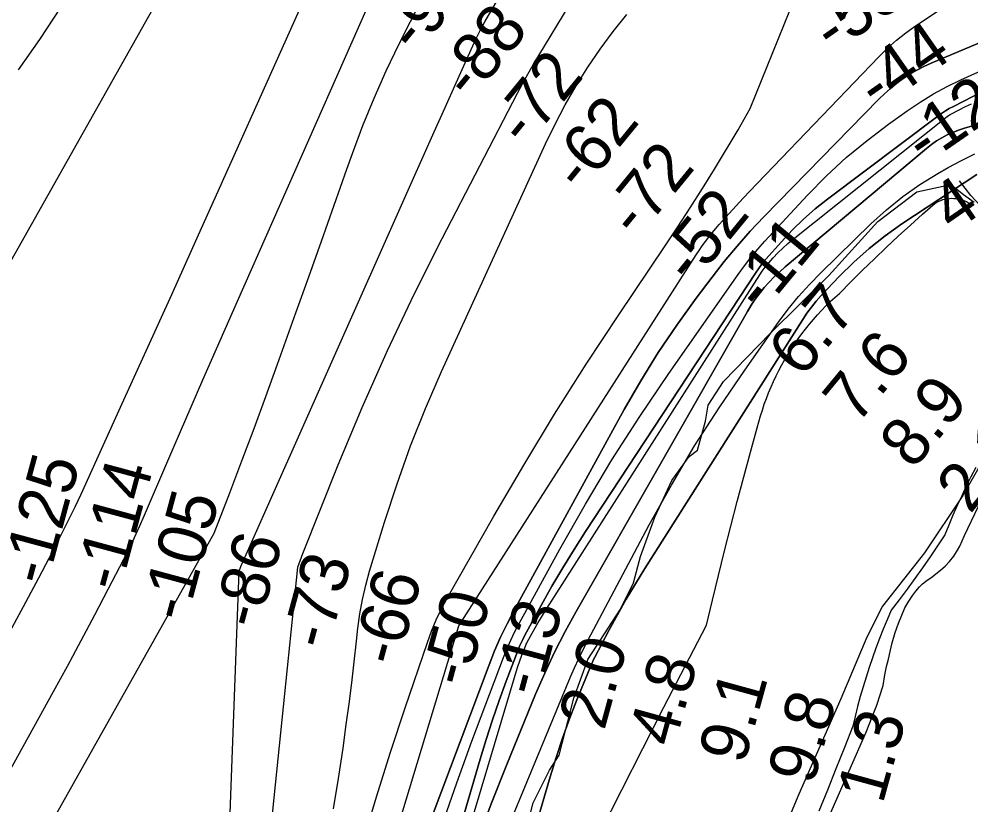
# Model space of a CAD drawing. Extents: x 3683402 to 3721514, y 487807 to 513565.
# Drawn here: x 3711901 to 3713223, y 502709 to 503800 of the extents above; entities that cross this region are included whole.
import ezdxf

# ---------------------------------------------------------------- set-up
doc = ezdxf.new("R2010")
doc.units = 0
for name, color, linetype in [('V-BORW-LINE', 7, 'Continuous'), ('V-RIVR-EDGE', 7, 'Continuous'), ('V-RIVR-RANG', 7, 'Continuous'), ('V-SITE-VEGE', 7, 'Continuous'), ('V-TOPO-DPTH', 7, 'Continuous'), ('V-TOPO-MAJR', 7, 'Continuous'), ('V-TOPO-MINR', 7, 'Continuous'), ('V-TOPO-SHOR', 7, 'Continuous'), ('V-TOPO-WATR', 7, 'Continuous')]:
    doc.layers.add(name, color=color, linetype=linetype)

msp = doc.modelspace()

# ---------------------------------------------------------------- linework, layer by layer
at = {"layer": 'V-BORW-LINE'}
msp.add_lwpolyline([(3713278.8, 503255.4), (3713212.2, 503138.9), (3713158.7, 503059.3), (3713100.4, 502985), (3713078.7, 502942.2), (3713042.7, 502856.3), (3712984.3, 502724.2), (3712925.1, 502582.1), (3712862.6, 502472.7), (3712814, 502340.5), (3712777.5, 502196.8), (3712743.3, 502106)], dxfattribs=at)
at = {"layer": 'V-RIVR-EDGE'}
msp.add_lwpolyline([(3712585.5, 502593), (3712615.2, 502711.8), (3712638.1, 502757.3), (3712651.4, 502778.3), (3712672, 502857.5), (3712691.4, 502910.9), (3712736.6, 502981), (3712754.7, 503017.6), (3712764.4, 503054.2), (3712784.3, 503108.8), (3712807.8, 503159.7), (3712831.9, 503192.7), (3712843.4, 503201.7), (3712854.9, 503241.9), (3712858.5, 503264.1), (3712879.6, 503297), (3712945.2, 503364.1), (3713025.9, 503444.4), (3713093.9, 503519.2), (3713148, 503560.5), (3713195.5, 503570.6), (3713212.8, 503556.8), (3713227.8, 503545.9)], dxfattribs=at)
at = {"layer": 'V-SITE-VEGE'}
for points in [[(3712709.5, 502672.5), (3712738.5, 502729.9), (3712767.7, 502787.3), (3712797, 502844.6), (3712826.5, 502901.8), (3712856.1, 502958.9), (3712864.3, 502993.3), (3712872.6, 503027.7), (3712881.2, 503062), (3712889.9, 503096.2), (3712898.8, 503130.5), (3712907.9, 503164.6), (3712917.2, 503198.7), (3712926.6, 503232.8), (3712928.8, 503241.1), (3712931.1, 503249.3), (3712933.7, 503257.4), (3712936.4, 503265.5), (3712939.3, 503273.6), (3712942.4, 503281.5), (3712945.7, 503289.4), (3712949.2, 503297.2), (3712952.9, 503304.9), (3712956.7, 503312.5), (3712960.7, 503320.1), (3712964.9, 503327.5), (3712969.3, 503334.9), (3712973.8, 503342.1), (3712978.5, 503349.2), (3712983.4, 503356.3), (3712988.4, 503363.2), (3712993.6, 503369.9), (3712999, 503376.6), (3713004.5, 503383.1), (3713010.1, 503389.5), (3713015.9, 503395.8), (3713021.9, 503401.9), (3713028, 503407.9), (3713034.2, 503413.7), (3713040.6, 503419.4), (3713056.7, 503435.6), (3713072.9, 503451.7), (3713089.3, 503467.6), (3713105.8, 503483.3), (3713122.5, 503498.9), (3713139.3, 503514.3), (3713156.3, 503529.6), (3713173.5, 503544.6), (3713176.1, 503546.1), (3713178.8, 503547.5), (3713181.6, 503548.6), (3713184.5, 503549.6), (3713187.5, 503550.3), (3713190.5, 503550.9), (3713193.5, 503551.2), (3713196.5, 503551.4), (3713199.6, 503551.3), (3713202.6, 503551.1), (3713205.6, 503550.6), (3713208.6, 503549.9), (3713211.5, 503549.1), (3713214.4, 503548), (3713217.1, 503546.8)], [(3713217.1, 503546.8), (3713219.8, 503545.3), (3713222.4, 503543.7), (3713224.9, 503542)], [(3713230, 503177.8), (3713223.3, 503164.7)], [(3713223.3, 503164.7), (3713216.8, 503151.5), (3713210.5, 503138.2), (3713204.4, 503124.7), (3713198.4, 503111.3), (3713192.6, 503097.7), (3713187, 503084.1), (3713177, 503068.7), (3713166.7, 503053.5), (3713156.3, 503038.4), (3713145.6, 503023.4), (3713134.8, 503008.6), (3713123.8, 502993.9), (3713112.6, 502979.3), (3713107, 502966.3), (3713101.5, 502953.2), (3713096.4, 502940), (3713091.4, 502926.8), (3713086.6, 502913.4), (3713082, 502900), (3713077.7, 502886.5), (3713073.5, 502873), (3713069.6, 502859.4), (3713065.9, 502845.7), (3713062.4, 502832), (3713059.1, 502818.2), (3713047.6, 502788.6), (3713035.9, 502759), (3713024, 502729.6), (3713011.9, 502700.2)]]:
    msp.add_lwpolyline(points, dxfattribs=at)
at = {"layer": 'V-TOPO-DPTH'}
for points in [[(3713485.7, 503873.3), (3713168.3, 503739.3), (3713158.1, 503734.6), (3713148.2, 503729.5), (3713138.6, 503723.8), (3713129.3, 503717.7), (3713120.3, 503711.1), (3713111.6, 503704.1), (3713103.3, 503696.7), (3713095.2, 503688.9), (3712935.8, 503525.9), (3712916.9, 503505.7), (3712898.5, 503485.1), (3712880.8, 503463.8), (3712863.8, 503442), (3712841.6, 503412.7), (3712814.8, 503375.3), (3712789, 503337.3), (3712764.9, 503298.1), (3712741.9, 503258.3), (3712588.6, 502978.6), (3712579.1, 502960.3), (3712570, 502941.8), (3712561.8, 502922.9), (3712554.1, 502903.7), (3712433.3, 502582.9)], [(3712433.3, 502582.9), (3712554.1, 502903.7), (3712561.8, 502922.9), (3712570, 502941.8), (3712579.1, 502960.3), (3712588.6, 502978.6), (3712741.9, 503258.3), (3712764.9, 503298.1), (3712789, 503337.3), (3712814.8, 503375.3), (3712841.6, 503412.7), (3712863.8, 503442), (3712880.8, 503463.8), (3712898.5, 503485.1), (3712916.9, 503505.7), (3712935.8, 503525.9), (3713095.2, 503688.9), (3713103.3, 503696.7), (3713111.6, 503704.1), (3713120.3, 503711.1), (3713129.3, 503717.7), (3713138.6, 503723.8), (3713148.2, 503729.5), (3713158.1, 503734.6), (3713168.3, 503739.3), (3713485.7, 503873.3)], [(3712489.2, 502681.2), (3712509.3, 502739.7), (3712530.4, 502797.8), (3712574.3, 502914), (3712579.1, 502926.1), (3712584.3, 502938), (3712590, 502949.7), (3712596, 502961.2), (3712652.4, 503064.4), (3712687.9, 503126.7), (3712724.7, 503188.3), (3712763.6, 503248.6), (3712803.7, 503308), (3712900.1, 503445.7), (3712908.8, 503457.6), (3712917.8, 503469.3), (3712927.3, 503480.6), (3712937.2, 503491.7), (3712996.5, 503555.8), (3713022.8, 503582.5), (3713050.2, 503608.1), (3713079, 503631.9), (3713108.9, 503654.6), (3713135, 503673.1), (3713152.9, 503685.1), (3713171.2, 503696.3), (3713190.2, 503706.5), (3713209.5, 503715.9), (3713337.5, 503773.6)], [(3712489.2, 502681.2), (3712509.3, 502739.7), (3712530.4, 502797.8), (3712574.3, 502914), (3712579.1, 502926.1), (3712584.3, 502938), (3712590, 502949.7), (3712596, 502961.2), (3712652.4, 503064.4), (3712687.9, 503126.7), (3712724.7, 503188.3), (3712763.6, 503248.6), (3712803.7, 503308), (3712900.1, 503445.7), (3712908.8, 503457.6), (3712917.8, 503469.3), (3712927.3, 503480.6), (3712937.2, 503491.7), (3712996.5, 503555.8), (3713022.8, 503582.5), (3713050.2, 503608.1), (3713079, 503631.9), (3713108.9, 503654.6), (3713135, 503673.1), (3713152.9, 503685.1), (3713171.2, 503696.3), (3713190.2, 503706.5), (3713209.5, 503715.9), (3713337.5, 503773.6)], [(3712451.9, 502465.9), (3712541.7, 502772.7), (3712550.1, 502800), (3712558.8, 502827.2), (3712568.2, 502854.1), (3712578, 502880.9), (3712594.5, 502924.3), (3712596.5, 502929.3), (3712598.6, 502934.2), (3712600.9, 502939), (3712603.4, 502943.8), (3712626.9, 502986.7), (3712641.5, 503012.7), (3712656.5, 503038.4), (3712672.2, 503063.8), (3712688.2, 503088.9), (3712924.9, 503448.8), (3712928.1, 503453.5), (3712931.4, 503458.1), (3712935, 503462.6), (3712938.7, 503466.9), (3712960.1, 503491.2), (3712975.1, 503507.2), (3712990.6, 503522.5), (3713007.1, 503536.8), (3713024.2, 503550.4), (3713177.4, 503665.5), (3713182.6, 503669.2), (3713187.9, 503672.7), (3713193.3, 503675.9), (3713198.9, 503679), (3713253.8, 503707.3)], [(3713253.8, 503707.3), (3713198.9, 503679), (3713193.3, 503675.9), (3713187.9, 503672.7), (3713182.6, 503669.2), (3713177.4, 503665.5), (3713024.2, 503550.4), (3713007.1, 503536.8), (3712990.6, 503522.5), (3712975.1, 503507.2), (3712960.1, 503491.2), (3712938.7, 503466.9), (3712935, 503462.6), (3712931.4, 503458.1), (3712928.1, 503453.5), (3712924.9, 503448.8), (3712688.2, 503088.9), (3712672.2, 503063.8), (3712656.5, 503038.4), (3712641.5, 503012.7), (3712626.9, 502986.7), (3712603.4, 502943.8), (3712600.9, 502939), (3712598.6, 502934.2), (3712596.5, 502929.3), (3712594.5, 502924.3), (3712578, 502880.9), (3712568.2, 502854.1), (3712558.8, 502827.2), (3712550.1, 502800), (3712541.7, 502772.7), (3712451.9, 502465.9)], [(3713322.7, 503676.7), (3713222.4, 503651.2), (3713214.2, 503648.9), (3713206, 503646.2), (3713198.1, 503643), (3713190.3, 503639.4), (3713182.8, 503635.4), (3713175.5, 503631), (3713168.5, 503626.1), (3713161.7, 503620.8), (3712965.4, 503456.3), (3712957.8, 503449.5), (3712950.3, 503442.5), (3712943.2, 503435.1), (3712936.4, 503427.5), (3712930, 503419.6), (3712923.9, 503411.4), (3712918.2, 503402.9), (3712912.9, 503394.1), (3712675, 502977.8), (3712659.7, 502949.7), (3712645.1, 502921.2), (3712631.6, 502892.2), (3712618.8, 502862.8), (3712578.8, 502765.3), (3712557.1, 502710.5), (3712536.5, 502655.4)], [(3712536.5, 502655.4), (3712557.1, 502710.5), (3712578.8, 502765.3), (3712618.8, 502862.8), (3712631.6, 502892.2), (3712645.1, 502921.2), (3712659.7, 502949.7), (3712675, 502977.8), (3712912.9, 503394.1), (3712918.2, 503402.9), (3712923.9, 503411.4), (3712930, 503419.6), (3712936.4, 503427.5), (3712943.2, 503435.1), (3712950.3, 503442.5), (3712957.8, 503449.5), (3712965.4, 503456.3), (3713161.7, 503620.8), (3713168.5, 503626.1), (3713175.5, 503631), (3713182.8, 503635.4), (3713190.3, 503639.4), (3713198.1, 503643), (3713206, 503646.2), (3713214.2, 503648.9), (3713222.4, 503651.2), (3713322.7, 503676.7)], [(3713231.5, 503584.5), (3713127.6, 503516), (3713104.3, 503499.5), (3713081.9, 503481.9), (3713060.7, 503462.8), (3713040.4, 503442.7), (3713015.4, 503416.3), (3713008.4, 503408.5), (3713001.8, 503400.4), (3712995.6, 503392), (3712989.7, 503383.3), (3712770.4, 503037.2), (3712757.4, 503016.1), (3712744.7, 502994.8), (3712732.5, 502973.1), (3712720.6, 502951.3), (3712701.1, 502914.4), (3712699.3, 502910.9), (3712697.6, 502907.3), (3712696, 502903.6), (3712694.4, 502900), (3712676.1, 502854.9), (3712665.9, 502828.5), (3712656.2, 502801.9), (3712647.3, 502775.1), (3712639, 502748.1), (3712548.4, 502437.9)]]:
    msp.add_lwpolyline(points, dxfattribs=at)
at = {"layer": 'V-TOPO-MAJR'}
for points in [[(3712366.1, 502474.7), (3712512.1, 502957.8), (3712841.8, 503472.7), (3712846, 503479.1), (3712850.3, 503485.3), (3712854.8, 503491.5), (3712859.4, 503497.6), (3712864.1, 503503.5), (3712869, 503509.4), (3712873.9, 503515.1), (3712879, 503520.8), (3712887.8, 503530.5), (3712897.3, 503541), (3712906.9, 503551.4), (3712916.6, 503561.7), (3712926.4, 503571.9), (3713095.6, 503748.1), (3713107.5, 503759.7), (3713119.9, 503770.8), (3713132.9, 503781), (3713146.5, 503790.7), (3713353.2, 503928.3)], [(3711895.3, 502593.1), (3712172.4, 503086.2), (3712194.1, 503142.6), (3712211, 503187.1), (3712227.8, 503231.7), (3712244.2, 503276.4), (3712260.4, 503321.2), (3712285.9, 503392.4), (3712303.7, 503442.3), (3712321.4, 503492.1), (3712339.1, 503542), (3712356.7, 503591.9), (3712364.4, 503613.5), (3712378.9, 503652.3), (3712394.4, 503690.7), (3712411.3, 503728.4), (3712429.2, 503765.7), (3712460.9, 503828.6)]]:
    msp.add_lwpolyline(points, dxfattribs=at)
at = {"layer": 'V-TOPO-MINR'}
for points in [[(3711900.6, 503729.6), (3711930.1, 503772.1), (3712106.3, 504040.2)], [(3711872.9, 503434.7), (3712199.2, 504013.7)], [(3711824.7, 502641.4), (3711949.4, 502866.5), (3711968.8, 502901.8), (3711987.9, 502937.2), (3712006.8, 502972.9), (3712025.4, 503008.6), (3712046.8, 503050.1), (3712054.4, 503065.2), (3712061.8, 503080.4), (3712068.8, 503095.8), (3712075.7, 503111.3), (3712109.3, 503189.9), (3712132.9, 503244.8), (3712156.6, 503299.5), (3712180.5, 503354.2), (3712204.6, 503408.8), (3712403.1, 503857), (3712408.9, 503869.7), (3712414.9, 503882.3), (3712421.2, 503894.7), (3712427.7, 503907), (3712434.4, 503919.2), (3712441.3, 503931.3)], [(3712379.1, 502658.1), (3712397.7, 502720.2), (3712417.4, 502782.1), (3712437.7, 502843.7), (3712468.5, 502934.6), (3712474.4, 502950.4), (3712480.9, 502966), (3712488.2, 502981.3), (3712496.1, 502996.2), (3712560.8, 503109.9), (3712602.3, 503181), (3712644.9, 503251.5), (3712689.1, 503320.9), (3712734.3, 503389.7), (3712798.9, 503485.4), (3712816.4, 503511.7), (3712833.6, 503538.3), (3712850.5, 503565), (3712867.1, 503591.9), (3712900.2, 503646.4), (3712916.6, 503676.2), (3713011.1, 503909.9)], [(3711886, 502944.5), (3711907.6, 502984.5), (3711929, 503024.5), (3711952.9, 503070.1), (3711961.9, 503087.6), (3711970.7, 503105.2), (3711979.2, 503123), (3711987.5, 503140.8), (3712042.5, 503261.4), (3712078.1, 503339.7), (3712113.5, 503418), (3712148.8, 503496.4), (3712184, 503574.8), (3712329.1, 503899.2)], [(3712188.5, 502536.1), (3712207.1, 503033.7), (3712209.6, 503040.1), (3712212.3, 503046.4), (3712215, 503052.7), (3712447.4, 503575.2), (3712462.7, 503609.4), (3712477.9, 503643.6), (3712493.2, 503677.7), (3712508.4, 503711.9), (3712531.4, 503763.2), (3712535.3, 503771.6), (3712539.4, 503780), (3712543.8, 503788.3), (3712548.3, 503796.5), (3712599, 503884.6)], [(3712433.3, 502582.9), (3712554.1, 502903.7), (3712561.8, 502922.9), (3712570, 502941.8), (3712579.1, 502960.3), (3712588.6, 502978.6), (3712741.9, 503258.3), (3712764.9, 503298.1), (3712789, 503337.3), (3712814.8, 503375.3), (3712841.6, 503412.7), (3712863.8, 503442), (3712880.8, 503463.8), (3712898.5, 503485.1), (3712916.9, 503505.7), (3712935.8, 503525.9), (3713095.2, 503688.9), (3713103.3, 503696.7), (3713111.6, 503704.1), (3713120.3, 503711.1), (3713129.3, 503717.7), (3713138.6, 503723.8), (3713148.2, 503729.5), (3713158.1, 503734.6), (3713168.3, 503739.3), (3713485.7, 503873.3)], [(3712046.3, 502114.4), (3712076.4, 502164.1), (3712104.7, 502214.7), (3712130.2, 502266.8), (3712153.8, 502319.9), (3712210.3, 502456.3), (3712218.4, 502477.6), (3712225.8, 502499), (3712232.1, 502520.9), (3712237.7, 502542.9), (3712288.4, 503039.3), (3712295.4, 503058), (3712344.8, 503181.4), (3712378.1, 503261.1), (3712412.9, 503340.2), (3712450.1, 503418.1), (3712488.8, 503495.4), (3712593.6, 503697.3), (3712600.7, 503710.6), (3712607.9, 503723.8), (3712615.5, 503736.8), (3712623.2, 503749.7), (3712665.5, 503819.1)], [(3712338.2, 502703.5), (3712345, 502745.7), (3712351.3, 502788.1), (3712355.9, 502820.7), (3712359.8, 502849.6), (3712363.5, 502878.6), (3712366.9, 502907.6), (3712370.2, 502936.6), (3712372.1, 502954.4), (3712374.9, 502974.4), (3712378.4, 502994.3), (3712383, 503014), (3712388.3, 503033.5), (3712409.1, 503101.9), (3712426.4, 503155.1), (3712445.1, 503207.8), (3712466, 503259.6), (3712488.2, 503311), (3712632.7, 503627.1), (3712646, 503654.5), (3712660, 503681.4), (3712675.2, 503707.7), (3712691.2, 503733.6), (3712708.4, 503758.7), (3712726.3, 503783.1), (3712745.5, 503806.7)], [(3712489.2, 502681.2), (3712509.3, 502739.7), (3712530.4, 502797.8), (3712574.3, 502914), (3712579.1, 502926.1), (3712584.3, 502938), (3712590, 502949.7), (3712596, 502961.2), (3712652.4, 503064.4), (3712687.9, 503126.7), (3712724.7, 503188.3), (3712763.6, 503248.6), (3712803.7, 503308), (3712900.1, 503445.7), (3712908.8, 503457.6), (3712917.8, 503469.3), (3712927.3, 503480.6), (3712937.2, 503491.7), (3712996.5, 503555.8), (3713022.8, 503582.5), (3713050.2, 503608.1), (3713079, 503631.9), (3713108.9, 503654.6), (3713135, 503673.1), (3713152.9, 503685.1), (3713171.2, 503696.3), (3713190.2, 503706.5), (3713209.5, 503715.9), (3713337.5, 503773.6)], [(3712451.9, 502465.9), (3712541.7, 502772.7), (3712550.1, 502800), (3712558.8, 502827.2), (3712568.2, 502854.1), (3712578, 502880.9), (3712594.5, 502924.3), (3712596.5, 502929.3), (3712598.6, 502934.2), (3712600.9, 502939), (3712603.4, 502943.8), (3712626.9, 502986.7), (3712641.5, 503012.7), (3712656.5, 503038.4), (3712672.2, 503063.8), (3712688.2, 503088.9), (3712924.9, 503448.8), (3712928.1, 503453.5), (3712931.4, 503458.1), (3712935, 503462.6), (3712938.7, 503466.9), (3712960.1, 503491.2), (3712975.1, 503507.2), (3712990.6, 503522.5), (3713007.1, 503536.8), (3713024.2, 503550.4), (3713177.4, 503665.5), (3713182.6, 503669.2), (3713187.9, 503672.7), (3713193.3, 503675.9), (3713198.9, 503679), (3713253.8, 503707.3)], [(3712459.7, 502451.8), (3712589.3, 502885.9), (3712591.7, 502893.7), (3712594.3, 502901.5), (3712597, 502909.3), (3712599.8, 502917), (3712604.6, 502929.5), (3712605.1, 502930.9), (3712605.7, 502932.3), (3712606.4, 502933.7), (3712607.1, 502935), (3712613.9, 502947.4), (3712618, 502954.9), (3712622.3, 502962.3), (3712626.8, 502969.6), (3712631.3, 502976.9), (3712933.5, 503450.1), (3712934.9, 503452.1), (3712936.3, 503454.1), (3712937.8, 503456), (3712939.4, 503457.9), (3712948.8, 503468.6), (3712955.3, 503475.6), (3712962, 503482.4), (3712969.1, 503488.8), (3712976.4, 503494.9), (3713188.5, 503663.6), (3713190.3, 503665), (3713192.3, 503666.4), (3713194.3, 503667.6), (3713196.3, 503668.7), (3713215.7, 503678.8), (3713223.9, 503682.6)], [(3712536.5, 502655.4), (3712557.1, 502710.5), (3712578.8, 502765.3), (3712618.8, 502862.8), (3712631.6, 502892.2), (3712645.1, 502921.2), (3712659.7, 502949.7), (3712675, 502977.8), (3712912.9, 503394.1), (3712918.2, 503402.9), (3712923.9, 503411.4), (3712930, 503419.6), (3712936.4, 503427.5), (3712943.2, 503435.1), (3712950.3, 503442.5), (3712957.8, 503449.5), (3712965.4, 503456.3), (3713161.7, 503620.8), (3713168.5, 503626.1), (3713175.5, 503631), (3713182.8, 503635.4), (3713190.3, 503639.4), (3713198.1, 503643), (3713206, 503646.2), (3713214.2, 503648.9), (3713222.4, 503651.2), (3713322.7, 503676.7)], [(3712522.5, 502537), (3712667.4, 502886.8), (3712673, 502899.6), (3712678.7, 502912.3), (3712684.9, 502924.9), (3712691.3, 502937.3), (3712776.6, 503097.9), (3712807.4, 503153.2), (3712839.5, 503207.6), (3712873.7, 503260.7), (3712909.2, 503313), (3712956.2, 503379.5), (3712969.7, 503397.5), (3712983.9, 503415), (3712999, 503431.7), (3713014.7, 503447.9), (3713084.5, 503515.9), (3713106.1, 503535.5), (3713128.6, 503553.8), (3713152.5, 503570.4), (3713177.2, 503585.9), (3713191.6, 503594.2), (3713210, 503604), (3713228.8, 503613)]]:
    msp.add_lwpolyline(points, dxfattribs=at)
at = {"layer": 'V-TOPO-SHOR'}
for points in [[(3713371.1, 503397.7), (3713303.3, 503466), (3713250.2, 503526.4), (3713223.3, 503555.3), (3713207.3, 503575.5)], [(3713193.6, 503046.9), (3713199.6, 503054.6), (3713204.5, 503062.7), (3713207.9, 503068.5), (3713214.6, 503083.1), (3713233.6, 503123), (3713245.2, 503144.6), (3713251.4, 503157.8), (3713259, 503173.9), (3713278.2, 503216.1), (3713285.6, 503228.8), (3713293.7, 503244.4), (3713301.9, 503259.3), (3713308.7, 503271.8), (3713334.1, 503313.8), (3713353.2, 503348.4), (3713360.6, 503364), (3713364, 503372.7), (3713367, 503383.1), (3713369.5, 503392.6), (3713371.1, 503397.7)], [(3713006.9, 502649.1), (3713077.9, 502810.3), (3713086.3, 502831.5), (3713092.5, 502847.4), (3713101.3, 502875.1), (3713103.9, 502889.6), (3713106.3, 502901.1), (3713108.7, 502911.5), (3713111.3, 502921.9), (3713114.1, 502934.2), (3713118.2, 502948.6), (3713122.2, 502960.1), (3713131.6, 502982.7), (3713137.3, 502992), (3713142.6, 503000.2), (3713146.6, 503005.7), (3713151.7, 503011.7), (3713156.1, 503016), (3713162.4, 503021), (3713167.8, 503024.6), (3713174.1, 503029.4), (3713181.6, 503035.4), (3713187.5, 503040.6), (3713193.6, 503046.9)]]:
    msp.add_lwpolyline(points, dxfattribs=at)
at = {"layer": 'V-TOPO-WATR'}
msp.add_lwpolyline([(3712548.4, 502437.9), (3712639, 502748.1), (3712647.3, 502775.1), (3712656.2, 502801.9), (3712665.9, 502828.5), (3712676.1, 502854.9), (3712694.4, 502900), (3712696, 502903.6), (3712697.6, 502907.3), (3712699.3, 502910.9), (3712701.1, 502914.4), (3712720.6, 502951.3), (3712732.5, 502973.1), (3712744.7, 502994.8), (3712757.4, 503016.1), (3712770.4, 503037.2), (3712989.7, 503383.3), (3712995.6, 503392), (3713001.8, 503400.4), (3713008.4, 503408.5), (3713015.4, 503416.3), (3713040.4, 503442.7), (3713060.7, 503462.8), (3713081.9, 503481.9), (3713104.3, 503499.5), (3713127.6, 503516), (3713231.5, 503584.5)], dxfattribs=at)

# ---------------------------------------------------------------- texts
at = {"layer": 'V-RIVR-RANG'}
for s, rotation, p in [('-96', 50.7613, (3712452.6, 503749.9)), ('-53', 34.9461, (3713031.3, 503751.6)), ('-88', 50.7613, (3712528.8, 503685.3)), ('-44', 34.9461, (3713092.9, 503672.6)), ('-72', 50.7613, (3712605.1, 503620.6)), ('-12', 34.6583, (3713158.5, 503596.9)), ('-62', 50.7613, (3712682.8, 503557.6)), ('-72', 50.7613, (3712759.7, 503493.7)), ('4.0', 34.6583, (3713198.3, 503502.8)), ('-52', 50.7613, (3712836, 503429)), ('-11', 50.4783, (3712933.5, 503390.7)), ('6.7', 50.4783, (3712988.7, 503300.4)), ('7.6', 50.4783, (3713064.8, 503235.6)), ('8.9', 50.4783, (3713143.1, 503173.3)), ('2.1', 50.4783, (3713222.1, 503111.9)), ('-125', 74.9192, (3711939.9, 503011.6)), ('-114', 74.9192, (3712041.3, 503003.4)), ('-105', 74.9192, (3712133.5, 502961.1)), ('-86', 74.9192, (3712234.3, 502951.2)), ('-73', 74.9192, (3712330.1, 502922.4)), ('-66', 74.9192, (3712427.6, 502899.7)), ('-50', 74.9192, (3712523.3, 502870.6)), ('-13', 74.9192, (3712623.3, 502857.4)), ('2.0', 74.6383, (3712714, 502811.2)), ('4.8', 74.6383, (3712811.3, 502787.7)), ('9.1', 74.6383, (3712908.4, 502763.8)), ('9.8', 74.6383, (3713004.2, 502735.2)), ('1.3', 74.6383, (3713100.7, 502709))]:
    msp.add_text(s, height=67, rotation=rotation, dxfattribs=at).set_placement(p)

doc.saveas('drawing.dxf')
